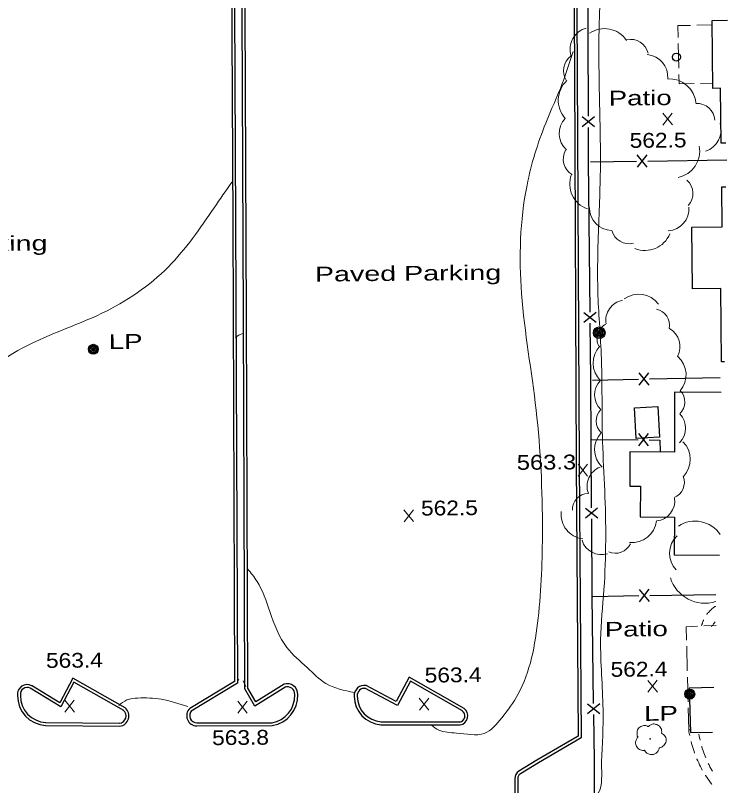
# Model space of a CAD drawing. Extents: x 2361708 to 2370558, y 6977955 to 6991887.
# Drawn here: x 2366797.5 to 2367029, y 6986755.5 to 6987005.8 of the extents above; entities that cross this region are included whole.
import ezdxf

# ---------------------------------------------------------------- set-up
doc = ezdxf.new("R2010")
doc.units = 0
doc.header["$LTSCALE"] = 1.9
for name, color, linetype, lineweight in [('11', 7, 'Continuous', 25), ('13', 7, 'Continuous', 13), ('14', 7, 'Continuous', 13), ('17', 7, 'Continuous', 25), ('2', 7, 'Continuous', 25), ('20', 7, 'Continuous', 25), ('23', 7, 'Continuous', 25), ('29', 7, 'Continuous', 13), ('31', 7, 'Continuous', 13), ('35', 7, 'Continuous', 13)]:
    doc.layers.add(name, color=color, linetype=linetype, lineweight=lineweight)

msp = doc.modelspace()

# ---------------------------------------------------------------- linework, layer by layer
at = {"layer": '11'}
for points in [[(2367028.339, 6986964.243), (2367026.819, 6986964.228), (2367026.639, 6986982.078), (2367024.17, 6986982.054), (2367023.959, 6987004.133), (2367028.959, 6987004.181)], [(2367027.905, 6986893.215), (2367026.985, 6986893.206), (2367026.768, 6986917.046), (2367017.559, 6986916.958), (2367017.368, 6986936.987), (2367027.238, 6986937.081), (2367027.114, 6986950.05), (2367028.374, 6986950.062)], [(2367026.901, 6986883.215), (2367011.759, 6986883.281), (2367011.674, 6986863.839), (2366997.223, 6986863.901), (2366997.178, 6986852.841), (2367000.658, 6986852.824), (2367000.603, 6986842.812), (2367011.705, 6986842.748), (2367011.632, 6986830.447), (2367026.293, 6986830.367)], [(2367024.493, 6986787.318), (2367016.505, 6986787.091), (2367016.922, 6986772.685), (2367024.031, 6986772.892)]]:
    msp.add_lwpolyline(points, dxfattribs=at)
msp.add_lwpolyline([(2367006.312, 6986878.699), (2367006.848, 6986868.703), (2366999.261, 6986868.291), (2366998.725, 6986878.297)], close=True, dxfattribs=at)
at = {"layer": '13'}
for p, q in [((2366870.16, 6986789.938), (2366869.872, 6986789.796)), ((2366872.412, 6986787.72), (2366871.515, 6986789.511))]:
    msp.add_line(p, q, dxfattribs=at)
for points in [[(2367022.167, 6986811.056), (2367022.246, 6986811.167), (2367022.354, 6986811.318), (2367022.463, 6986811.459), (2367022.582, 6986811.601), (2367022.701, 6986811.731), (2367022.809, 6986811.873), (2367022.938, 6986812.004), (2367023.056, 6986812.135), (2367023.185, 6986812.266), (2367023.304, 6986812.387), (2367023.443, 6986812.519), (2367023.572, 6986812.64), (2367023.701, 6986812.761), (2367023.84, 6986812.872), (2367023.979, 6986812.994), (2367024.118, 6986813.105), (2367024.257, 6986813.216), (2367024.406, 6986813.328), (2367024.545, 6986813.429), (2367024.694, 6986813.53), (2367024.843, 6986813.632), (2367024.992, 6986813.733), (2367025.061, 6986813.774)], [(2367020.511, 6986807.45), (2367020.55, 6986807.621), (2367020.598, 6986807.801), (2367020.646, 6986807.972), (2367020.705, 6986808.143), (2367020.763, 6986808.313), (2367020.821, 6986808.484), (2367020.88, 6986808.654), (2367020.948, 6986808.825), (2367021.007, 6986808.985), (2367021.085, 6986809.156), (2367021.154, 6986809.317), (2367021.163, 6986809.337)], [(2367023.734, 6986807.101), (2367023.863, 6986807.292), (2367023.991, 6986807.483), (2367024.119, 6986807.665), (2367024.258, 6986807.856), (2367024.396, 6986808.038), (2367024.534, 6986808.209), (2367024.673, 6986808.39), (2367024.821, 6986808.561), (2367024.94, 6986808.693)], [(2367016.312, 6986773.729), (2367016.408, 6986773.07), (2367016.524, 6986772.411), (2367016.651, 6986771.762)], [(2367019.637, 6986772.181), (2367019.743, 6986771.571), (2367019.868, 6986770.962), (2367020.004, 6986770.354), (2367020.035, 6986770.224)], [(2367017.089, 6986769.806), (2367017.09, 6986769.796), (2367017.256, 6986769.137), (2367017.442, 6986768.499), (2367017.628, 6986767.861), (2367017.834, 6986767.223), (2367018.05, 6986766.585), (2367018.256, 6986765.987)], [(2367020.534, 6986768.289), (2367020.627, 6986767.95), (2367020.813, 6986767.351), (2367021.008, 6986766.763), (2367021.214, 6986766.175), (2367021.43, 6986765.597), (2367021.645, 6986765.019), (2367021.85, 6986764.511)], [(2367019.003, 6986764.134), (2367019.014, 6986764.094), (2367019.28, 6986763.477), (2367019.566, 6986762.869), (2367019.851, 6986762.272), (2367020.147, 6986761.665), (2367020.463, 6986761.078), (2367020.748, 6986760.54)], [(2367022.667, 6986762.689), (2367022.922, 6986762.181), (2367023.207, 6986761.634), (2367023.502, 6986761.087), (2367023.808, 6986760.54), (2367024.012, 6986760.171)], [(2367021.764, 6986758.82), (2367021.805, 6986758.761), (2367022.17, 6986758.204), (2367022.535, 6986757.637), (2367022.921, 6986757.091), (2367023.306, 6986756.545), (2367023.711, 6986756.008), (2367023.812, 6986755.869)]]:
    msp.add_lwpolyline(points, dxfattribs=at)
at = {"layer": '14'}
for p, q in [((2367018.934, 6987002.575), (2367023.953, 6987002.683)), ((2367013.087, 6986988.588), (2367012.911, 6986996.587)), ((2367024.133, 6986983.764), (2367020.134, 6986983.675)), ((2367025.201, 6986807.555), (2367021.202, 6986807.357)), ((2367015.675, 6986800.754), (2367015.861, 6986792.755)), ((2367015.91, 6986790.756), (2367016.096, 6986782.757))]:
    msp.add_line(p, q, dxfattribs=at)
for points in [[(2367012.871, 6986998.587), (2367012.785, 6987002.436), (2367016.934, 6987002.526)], [(2367018.134, 6986983.636), (2367013.195, 6986983.529), (2367013.126, 6986986.589)], [(2367019.203, 6986807.258), (2367015.524, 6986807.073), (2367015.625, 6986802.754)], [(2367016.145, 6986780.758), (2367016.313, 6986773.619), (2367016.983, 6986773.625)]]:
    msp.add_lwpolyline(points, dxfattribs=at)
at = {"layer": '17'}
for p, q in [((2366985.736, 6986969.587), (2366981.716, 6986972.769)), ((2366985.716, 6986972.787), (2366981.736, 6986969.569)), ((2367002.832, 6986956.47), (2366999.574, 6986960.419)), ((2366999.632, 6986956.419), (2367002.774, 6986960.469)), ((2367003.003, 6986958.441), (2367028.731, 6986958.846)), ((2366984.405, 6986958.154), (2366999.403, 6986958.387)), ((2366986.261, 6986905.999), (2366982.231, 6986909.161)), ((2366986.231, 6986909.199), (2366982.262, 6986905.961)), ((2367003.466, 6986885.662), (2367000.188, 6986889.601)), ((2367000.267, 6986885.601), (2367003.388, 6986889.661)), ((2366985.03, 6986887.287), (2367000.028, 6986887.569)), ((2367003.627, 6986887.634), (2367026.554, 6986888.062)), ((2367000.064, 6986865.868), (2367003.296, 6986869.849)), ((2367003.265, 6986865.849), (2367000.096, 6986869.869)), ((2366984.883, 6986867.974), (2366999.885, 6986867.847)), ((2366986.767, 6986842.401), (2366982.737, 6986845.563)), ((2366986.736, 6986845.601), (2366982.767, 6986842.363)), ((2367003.556, 6986815.289), (2367000.298, 6986819.239)), ((2367000.356, 6986815.239), (2367003.498, 6986819.289)), ((2366985.129, 6986816.984), (2367000.127, 6986817.207)), ((2367003.727, 6986817.261), (2367025.115, 6986817.575)), ((2366987.432, 6986778.814), (2366983.392, 6986781.956)), ((2366987.392, 6986782.014), (2366983.433, 6986778.756)), ((2366985.657, 6986763.587), (2366985.464, 6986778.585)), ((2366986.05, 6986711.798), (2366985.657, 6986763.587))]:
    msp.add_line(p, q, dxfattribs=at)
for points in [[(2366983.744, 6986972.978), (2366983.549, 6987027.079), (2366983.493, 6987032.979)], [(2366984.259, 6986909.38), (2366983.803, 6986958.388), (2366983.758, 6986969.378)], [(2366984.775, 6986845.782), (2366984.465, 6986887.741), (2366984.293, 6986905.78)], [(2367003.486, 6986867.811), (2367006.926, 6986867.784), (2367007.062, 6986864.035)], [(2366985.42, 6986782.185), (2366984.977, 6986817.133), (2366984.799, 6986842.182)]]:
    msp.add_lwpolyline(points, dxfattribs=at)
at = {"layer": '2'}
for p, q in [((2366807.331, 6986775.99), (2366831.444, 6986775.749)), ((2366856.473, 6986775.868), (2366881.005, 6986775.921)), ((2366916.324, 6986776.217), (2366942.085, 6986776.152)), ((2366807.32, 6986775.029), (2366831.433, 6986774.789)), ((2366856.473, 6986774.907), (2366881.004, 6986774.961)), ((2366916.322, 6986775.257), (2366942.085, 6986775.192)), ((2366966.985, 6986763.729), (2366961.128, 6986760.173)), ((2366967.483, 6986762.903), (2366961.626, 6986759.348))]:
    msp.add_line(p, q, dxfattribs=at)
for points in [[(2366885.373, 6986787.624), (2366875.343, 6986781.337), (2366872.119, 6986786.937), (2366871.66, 6986907.628), (2366870.974, 6987056.439), (2366870.384, 6987187.79), (2366869.594, 6987311.708), (2366884.522, 6987320.421)], [(2366884.865, 6986788.439), (2366875.68, 6986782.681), (2366873.077, 6986787.196), (2366872.621, 6986907.628), (2366871.934, 6987056.448), (2366871.344, 6987187.799), (2366870.559, 6987311.157), (2366885.01, 6987319.596)], [(2366853.17, 6987313.072), (2366864.354, 6987318.999), (2366867.221, 6987314.146), (2366867.459, 6987226.074), (2366868.269, 6987101.025), (2366869.103, 6986938.816), (2366869.672, 6986788.774), (2366854.677, 6986779.721)], [(2366853.618, 6987312.226), (2366863.997, 6987317.726), (2366866.263, 6987313.887), (2366866.499, 6987226.065), (2366867.309, 6987101.016), (2366868.143, 6986938.807), (2366868.706, 6986789.314), (2366854.179, 6986780.546)], [(2366976.273, 6987225.17), (2366978.369, 6987224.59), (2366978.51, 6987100.445), (2366979.169, 6986987.135), (2366979.777, 6986860.205), (2366980.381, 6986771.527), (2366966.985, 6986763.729)], [(2366976.524, 6987226.092), (2366979.332, 6987225.319), (2366979.47, 6987100.444), (2366980.129, 6986987.144), (2366980.737, 6986860.214), (2366981.347, 6986770.976), (2366967.473, 6986762.903)], [(2366832.714, 6986779.902), (2366816.566, 6986789.099), (2366812.312, 6986781.047), (2366802.314, 6986787.143)], [(2366833.186, 6986780.736), (2366816.183, 6986790.425), (2366811.939, 6986782.394), (2366802.816, 6986787.958)], [(2366942.841, 6986779.75), (2366925.898, 6986789.439), (2366921.714, 6986781.469), (2366911.029, 6986787.147)], [(2366943.313, 6986780.585), (2366925.516, 6986790.766), (2366921.311, 6986782.765), (2366911.481, 6986787.992)], [(2366959.842, 6986757.721), (2366959.648, 6986729.747), (2366978.786, 6986730)], [(2366960.802, 6986757.71), (2366960.619, 6986730.717), (2366978.777, 6986730.96)]]:
    msp.add_lwpolyline(points, dxfattribs=at)
for centre, radius, start, end in [((2366885.843, 6986785.155), 3.426, 358.75417, 106.56758), ((2366801.34, 6986785.188), 3.138, 61.93495, 187.22608), ((2366801.34, 6986785.188), 2.178, 61.93495, 187.22608), ((2366885.843, 6986785.155), 2.466, 358.75417, 106.56758), ((2366910.905, 6986784.763), 3.28, 79.88192, 184.16125), ((2366910.905, 6986784.763), 2.32, 79.88192, 184.16125), ((2366807.844, 6986784.635), 9.62, 179.0536, 266.87201), ((2366807.844, 6986784.635), 8.66, 179.0536, 266.87201), ((2366879.438, 6986784.673), 8.878, 279.15491, 2.36936), ((2366879.438, 6986784.673), 9.838, 279.15491, 2.36936), ((2366916.953, 6986784.555), 9.319, 180.18458, 266.12296), ((2366916.953, 6986784.555), 8.359, 180.18458, 266.12296), ((2366831.078, 6986778.125), 2.395, 276.07432, 51.0778), ((2366831.078, 6986778.125), 3.355, 276.07432, 51.0778), ((2366856.482, 6986778.197), 3.289, 134.43201, 269.84772), ((2366856.482, 6986778.197), 2.329, 134.43201, 269.84772), ((2366941.544, 6986778.152), 2.048, 280.35687, 53.967), ((2366941.544, 6986778.152), 3.008, 280.35687, 53.967), ((2366962.56, 6986757.858), 2.722, 121.74142, 182.90038), ((2366962.56, 6986757.858), 1.762, 121.74142, 182.90038)]:
    msp.add_arc(centre, radius, start, end, dxfattribs=at)
at = {"layer": '20'}
for centre, radius in [((2366987.253, 6986902.648), 1.9), ((2366987.253, 6986902.648), 1.442), ((2366987.253, 6986902.648), 0.973), ((2366987.253, 6986902.648), 0.539), ((2366987.253, 6986902.648), 0.192), ((2366822.876, 6986897.294), 1.6), ((2366822.876, 6986897.294), 1.3), ((2366822.876, 6986897.294), 1), ((2366822.876, 6986897.294), 0.539), ((2366822.876, 6986897.294), 0.192), ((2367016.673, 6986785.203), 1.6), ((2367016.673, 6986785.203), 1.3), ((2367016.673, 6986785.203), 1), ((2367016.673, 6986785.203), 0.539), ((2367016.673, 6986785.203), 0.192)]:
    msp.add_circle(centre, radius, dxfattribs=at)
at = {"layer": '23'}
msp.add_circle((2367012.312, 6986992.211), 1.3, dxfattribs=at)
at = {"layer": '29'}
msp.add_circle((2367003.811, 6986770.65), 0.1, dxfattribs=at)
for centre, radius, start, end in [((2366985.003, 6986994.688), 7.251, 105.62512, 195.62512), ((2366988.933, 6986992.765), 8.697, 34.24673, 124.24673), ((2366997.481, 6986992.186), 5.795, 12.70536, 102.70536), ((2366981.415, 6986987.795), 5.795, 124.24271, 214.24271), ((2367002.284, 6986985.809), 7.251, 355.46415, 85.46415), ((2366982.633, 6986978.174), 8.697, 132.53379, 222.53379), ((2367010.026, 6986976.468), 8.697, 3.97467, 93.97467), ((2367019.016, 6986971.375), 5.795, 3.29296, 93.29296), ((2366981.515, 6986967.358), 7.251, 137.04669, 227.04669), ((2367019.594, 6986968.53), 7.251, 287.77068, 17.77068), ((2366981.35, 6986959.05), 5.795, 150.04319, 240.04319), ((2367011.213, 6986961.675), 8.697, 280.8363, 10.8363), ((2366986.367, 6986951.045), 8.697, 160.01629, 250.01629), ((2367011.876, 6986947.892), 5.795, 317.84321, 47.84321), ((2366991.377, 6986943.143), 7.251, 178.92452, 268.92452), ((2367009.173, 6986942.982), 7.251, 274.0635, 4.0635), ((2366996.971, 6986937.358), 5.795, 194.43561, 284.43561), ((2367002.143, 6986938.08), 8.697, 247.88635, 337.88635), ((2367000.082, 6986907.245), 7.95, 36.3599, 126.3599), ((2366996.013, 6986906.665), 6.628, 100.10242, 190.10242), ((2367004.8, 6986905.083), 5.297, 348.71501, 78.71501), ((2366991.825, 6986900.715), 5.297, 116.7965, 206.7965), ((2367006.857, 6986898.163), 6.628, 331.27405, 61.27405), ((2366993.202, 6986892.769), 7.95, 136.00099, 226.00099), ((2367007.526, 6986888.948), 7.95, 319.04229, 49.04229), ((2366992.36, 6986882.44), 6.628, 136.00162, 226.00162), ((2367009.766, 6986880.146), 5.297, 313.73663, 43.73663), ((2366991.57, 6986873.968), 5.297, 135.99456, 225.99456), ((2367008.681, 6986871.66), 6.628, 314.3601, 44.3601), ((2366993.689, 6986864.702), 7.95, 135.98746, 225.98746), ((2367008.894, 6986861.519), 7.95, 315.67039, 45.67039), ((2366989.902, 6986852.77), 6.628, 111.01606, 201.01606), ((2367009.617, 6986853.989), 5.297, 291.52557, 21.52557), ((2366983.825, 6986845.123), 5.297, 91.95491, 181.95491), ((2367005.178, 6986848.06), 6.628, 277.07166, 7.07166), ((2366982.809, 6986843.571), 7.95, 173.19552, 263.19552), ((2366997.98, 6986842.418), 7.95, 263.70133, 353.70133), ((2367018.391, 6986831.629), 9.815, 33.58869, 123.58869), ((2367017.961, 6986830.949), 7.843, 133.35434, 223.35434), ((2366987.994, 6986837.153), 6.628, 197.23314, 287.23314), ((2366992.551, 6986836.291), 5.297, 245.23722, 335.23722), ((2367021.587, 6986826.533), 11.772, 197.43521, 287.43521)]:
    msp.add_arc(centre, radius, start, end, dxfattribs=at)
for points in [[(2366999.845, 6986771.222), (2366999.865, 6986771.232), (2366999.784, 6986771.301), (2366999.548, 6986771.929), (2366999.586, 6986773.21), (2367000.474, 6986774.508), (2367001.779, 6986774.991), (2367002.901, 6986774.801), (2367003.132, 6986774.673), (2367003.203, 6986774.674), (2367003.252, 6986774.715), (2367003.6, 6986775.008), (2367004.465, 6986775.456), (2367005.676, 6986775.388), (2367006.791, 6986774.798), (2367007.525, 6986773.375), (2367007.533, 6986772.516)], [(2367007.523, 6986772.535), (2367008.663, 6986771.476), (2367008.948, 6986769.888), (2367008.241, 6986768.562), (2367007.586, 6986768.015), (2367006.918, 6986767.799), (2367006.768, 6986767.788), (2367006.749, 6986767.677), (2367006.428, 6986766.775), (2367004.889, 6986765.61), (2367002.996, 6986765.892), (2367002.097, 6986766.833), (2367002.026, 6986766.962), (2367001.906, 6986766.941), (2367000.695, 6986767.06), (2366999.425, 6986768.058), (2366999.079, 6986769.694), (2366999.45, 6986770.718), (2366999.776, 6986771.161), (2366999.845, 6986771.212)]]:
    msp.add_spline(points, degree=3, dxfattribs=at)
at = {"layer": '31'}
for p, q in [((2367011.012, 6986970.158), (2367007.895, 6986974.008)), ((2367007.932, 6986970.128), (2367010.975, 6986974.038)), ((2366983.467, 6986856.06), (2366980.35, 6986859.911)), ((2366980.387, 6986856.031), (2366983.43, 6986859.94)), ((2366926.915, 6986841.261), (2366923.798, 6986845.112)), ((2366923.835, 6986841.232), (2366926.878, 6986845.141)), ((2367006.136, 6986785.822), (2367003.02, 6986789.673)), ((2367003.057, 6986785.793), (2367006.099, 6986789.702)), ((2366931.898, 6986780.006), (2366928.781, 6986783.856)), ((2366928.818, 6986779.977), (2366931.861, 6986783.885)), ((2366816.718, 6986779.399), (2366813.601, 6986783.25)), ((2366813.638, 6986779.37), (2366816.682, 6986783.279)), ((2366872.885, 6986779.054), (2366869.767, 6986782.904)), ((2366869.804, 6986779.024), (2366872.848, 6986782.934))]:
    msp.add_line(p, q, dxfattribs=at)
at = {"layer": '35'}
for points in [[(2366806.696, 6987314.34), (2366798.371, 6987294.87), (2366785.541, 6987272.816), (2366770.297, 6987242.61), (2366760.479, 6987208.765), (2366755.91, 6987183.37), (2366746.393, 6987149.448), (2366735.435, 6987120.752), (2366721.656, 6987070.209), (2366715.091, 6987027.574), (2366713.133, 6986980.083), (2366726.037, 6986925.123), (2366740.663, 6986899.321), (2366771.657, 6986883.285), (2366798.319, 6986896.83), (2366825.645, 6986908.97), (2366847.253, 6986924.077), (2366862.131, 6986943.27), (2366867.842, 6986951.574)], [(2366987.981, 6986763.198), (2366988.489, 6986780.254), (2366987.713, 6986802.868), (2366988.778, 6986819.219), (2366989.032, 6986851.313), (2366988.331, 6986867.207), (2366987.89, 6986895.744), (2366986.796, 6986915.995), (2366986.89, 6986932.457), (2366987.612, 6986955.325), (2366987.271, 6986981.692), (2366987.289, 6987005.084), (2366987.281, 6987031.035), (2366985.214, 6987049.716), (2366986.485, 6987063.249), (2366987.257, 6987074.597), (2366992.385, 6987086.346), (2367003.916, 6987096.776), (2367013.002, 6987098.303), (2367019.676, 6987099.017), (2367027.743, 6987100.363)], [(2366978.793, 6986994.032), (2366975.252, 6986983.668), (2366969.854, 6986970.726), (2366963.776, 6986950.617), (2366962.011, 6986915.349), (2366966.751, 6986877.532), (2366968.785, 6986838.37), (2366967.396, 6986809.845), (2366960.812, 6986785.061), (2366955.593, 6986777.511), (2366949.861, 6986772.446), (2366940.869, 6986772.571), (2366935.1, 6986773.506), (2366932.523, 6986775.281)], [(2366871.65, 6986902.458), (2366869.618, 6986901.569), (2366868.953, 6986900.982)], [(2366907.713, 6986785.706), (2366898.364, 6986788.707), (2366892.354, 6986793.84), (2366885.752, 6986800.317), (2366880.231, 6986812.016), (2366876.047, 6986821.856), (2366872.998, 6986825.927)], [(2366853.554, 6986781.15), (2366844.94, 6986783.558), (2366837.326, 6986783.936), (2366833.762, 6986783.322), (2366831.089, 6986781.496)], [(2366987.981, 6986763.198), (2366988.009, 6986761.279), (2366986.237, 6986752.052), (2366979.615, 6986747.008), (2366981.841, 6986737.959), (2366983.869, 6986727.698), (2366983.567, 6986723.695), (2366980.941, 6986725.27), (2366980.432, 6986728.345), (2366978.88, 6986730.641)]]:
    msp.add_spline(points, degree=3, dxfattribs=at)

# ---------------------------------------------------------------- texts
at = {"layer": '14', "width": 1.4}
for p in [(2366990.331, 6986976.461), (2366989.064, 6986803.871)]:
    msp.add_text('Patio', height=4.8, rotation=0.545, dxfattribs=at).set_placement(p)
at = {"layer": '2', "width": 1.45}
for p in [(2366747.443, 6986928.817), (2366894.881, 6986919.27)]:
    msp.add_text('Paved Parking', height=4.8, rotation=0.545, dxfattribs=at).set_placement(p)
at = {"layer": '20', "width": 1.4}
for p in [(2366822.876, 6986897.294), (2366996.845, 6986776.463)]:
    msp.add_text('  LP', height=4.8, rotation=0.545, dxfattribs=at).set_placement(p)
at = {"layer": '31'}
for s, width, p in [('562.5', 1.15, (2366997.162, 6986962.716)), ('563.3', 1.2, (2366960.477, 6986858.081)), ('562.5', 1.15, (2366929.356, 6986843.224)), ('563.4', 1.15, (2366807.492, 6986793.712)), ('563.4', 1.15, (2366930.553, 6986788.963)), ('562.4', 1.15, (2366990.958, 6986790.828)), ('563.8', 1.15, (2366861.473, 6986768.625))]:
    msp.add_text(s, height=4.8, rotation=0.545, dxfattribs=dict(at, width=width)).set_placement(p)

doc.saveas('drawing.dxf')
